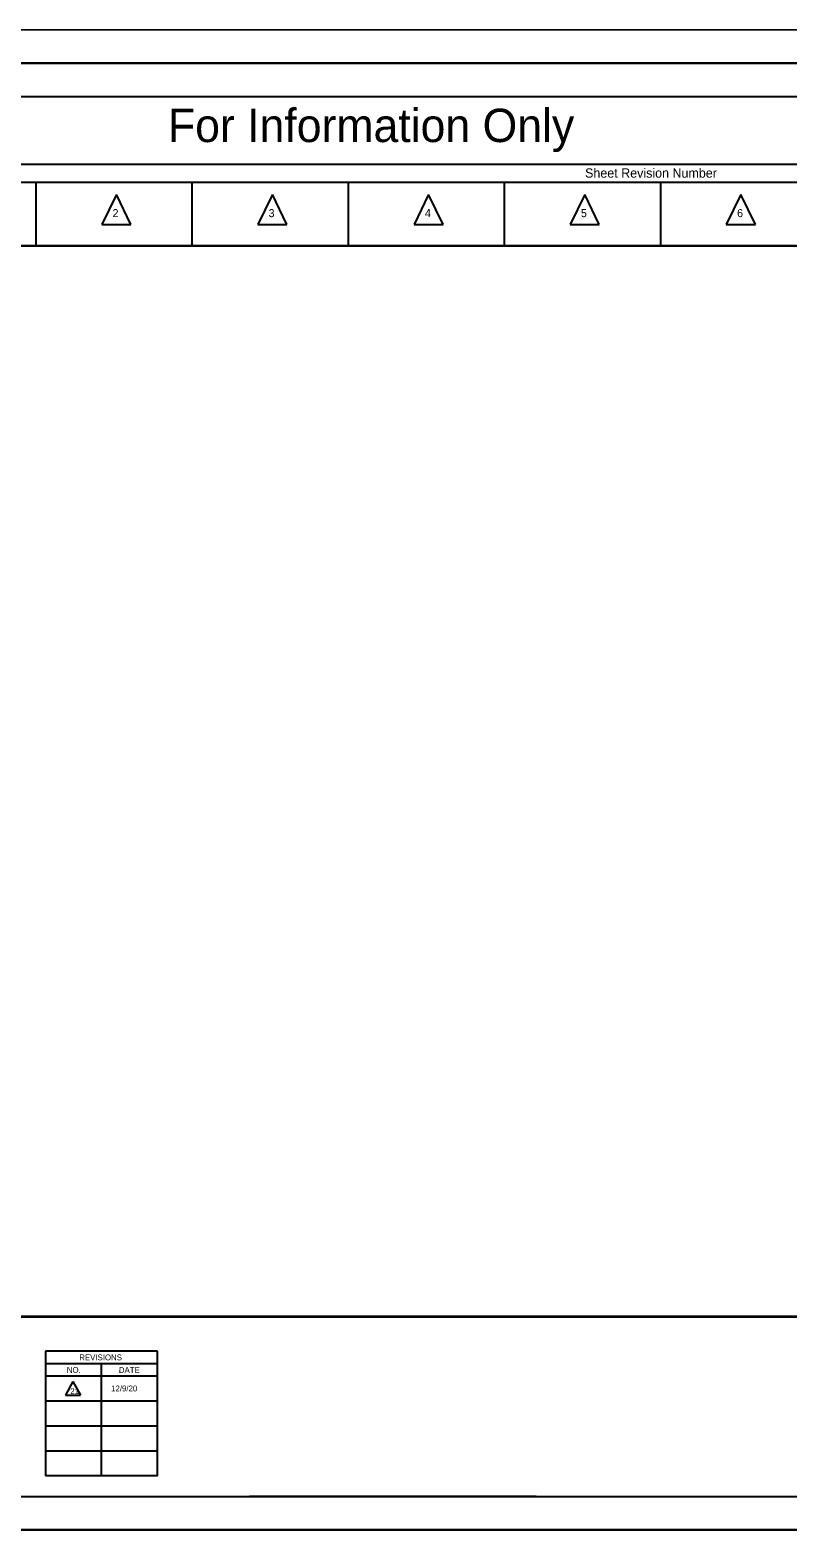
# Model space of a CAD drawing. Extents: x -2251 to 10196, y -13470 to 1199.
# Drawn here: x 3171 to 3740, y -2926 to -1801 of the extents above; entities that cross this region are included whole.
import ezdxf

# ---------------------------------------------------------------- set-up
doc = ezdxf.new("R2010")
doc.units = 0
for name, color, linetype in [('RD_SHT_Bndy', 7, 'Continuous'), ('RD_SHT_Iplotshp', 7, 'Continuous'), ('RD_SHT_Misc1', 7, 'Continuous'), ('RD_SHT_Snap', 7, 'Continuous'), ('RD_SHT_TX', 7, 'Continuous'), ('RD_TX_RoadID', 7, 'Continuous')]:
    doc.layers.add(name, color=color, linetype=linetype)

msp = doc.modelspace()

# ---------------------------------------------------------------- linework, layer by layer
at = {"layer": 'RD_SHT_Bndy'}
for p, q in [((4291.6, -1800.7), (2531.6, -1800.6)), ((4291.6, -1825.6), (2531.6, -1825.6)), ((2603.1, -1850.6), (4278.1, -1850.6)), ((2653.4, -1914.8), (4231.1, -1914.8)), ((3176, -1962.6), (3176, -1914.8)), ((3293.1, -1962.6), (3293.1, -1914.8)), ((3410.2, -1962.6), (3410.2, -1914.8)), ((3527.3, -1962.6), (3527.3, -1914.8)), ((3644.3, -1962.6), (3644.3, -1914.8)), ((3236.2, -1924.1), (3225.2, -1946.6)), ((3246.9, -1946.6), (3236.2, -1924.1)), ((3353.2, -1924.1), (3342.3, -1946.6)), ((3364, -1946.6), (3353.2, -1924.1)), ((3470.3, -1924.1), (3459.4, -1946.6)), ((3481.1, -1946.6), (3470.3, -1924.1)), ((3587.4, -1924.1), (3576.5, -1946.6)), ((3598.2, -1946.6), (3587.4, -1924.1)), ((3704.5, -1924.1), (3693.5, -1946.6)), ((3715.3, -1946.6), (3704.5, -1924.1)), ((3225.2, -1946.6), (3246.9, -1946.6)), ((3342.3, -1946.6), (3364, -1946.6)), ((3459.4, -1946.6), (3481.1, -1946.6)), ((3576.5, -1946.6), (3598.2, -1946.6)), ((3693.5, -1946.6), (3715.3, -1946.6)), ((2653.4, -1962.6), (4231.1, -1962.6)), ((2603.1, -2900.6), (4278.1, -2900.6)), ((3550.9, -2900.6), (3336.1, -2900.6)), ((4291.6, -2925.6), (2531.6, -2925.6))]:
    msp.add_line(p, q, dxfattribs=at)
msp.add_lwpolyline([(2653.4, -1901.3), (4231.1, -1901.3), (4231.1, -2765.6), (2653.4, -2765.6)], close=True, dxfattribs=at)
at = {"layer": 'RD_SHT_Iplotshp'}
msp.add_lwpolyline([(2496.6, -1825.6), (4296.6, -1825.6), (4296.6, -2925.6), (2496.6, -2925.6)], close=True, dxfattribs=at)
at = {"layer": 'RD_SHT_Misc1'}
msp.add_lwpolyline([(4296.6, -2925.6), (4296.7, -1825.6), (2596.7, -1825.6), (2596.6, -2925.6)], close=True, dxfattribs=at)
at = {"layer": 'RD_SHT_Snap'}
msp.add_lwpolyline([(2508.1, -1825.6), (4308.1, -1825.6), (4308.1, -2925.6), (2508.1, -2925.6)], close=True, dxfattribs=at)
at = {"layer": 'RD_SHT_TX'}
for p, q in [((3267, -2791.6), (3183, -2791.6)), ((3183, -2791.6), (3183, -2885.1)), ((3267, -2800.9), (3183, -2800.9)), ((3225, -2885.1), (3225, -2800.9)), ((3267, -2885.1), (3267, -2791.6)), ((3267, -2810.3), (3183, -2810.3)), ((3203.6, -2814.2), (3197.9, -2824.4)), ((3203.6, -2814.2), (3209.3, -2824.4)), ((3267, -2829), (3183, -2829)), ((3197.9, -2824.4), (3209.3, -2824.4)), ((3267, -2847.7), (3183, -2847.7)), ((3267, -2866.4), (3183, -2866.4)), ((3267, -2885.1), (3183, -2885.1))]:
    msp.add_line(p, q, dxfattribs=at)
at = {"layer": 'RD_TX_RoadID'}
msp.add_lwpolyline([(2650.5, -2765.7), (4233.9, -2765.7), (4233.9, -1962.6), (2650.5, -1962.6)], close=True, dxfattribs=at)

# ---------------------------------------------------------------- texts
at = {"layer": 'RD_SHT_Bndy'}
for s, height, p in [('Sheet Revision Number', 7, (3587.6, -1911.4)), ('2', 6, (3233.3, -1941)), ('3', 6, (3350.3, -1941)), ('4', 6, (3467.5, -1941)), ('5', 6, (3584.5, -1941)), ('6', 6, (3701.6, -1941))]:
    msp.add_text(s, height=height, dxfattribs=at).set_placement(p)
at = {"layer": 'RD_SHT_TX'}
for s, height, p in [('For Information Only', 25, (3274.8, -1884.7)), ('21', 4.4, (3201.6, -2823.7)), ('12/9/20', 4.4, (3232.2, -2821.7))]:
    msp.add_text(s, height=height, dxfattribs=at).set_placement(p)
for s, height, rotation, p in [('REVISIONS', 4.4, 360, (3208.3, -2798.4)), ('NO.', 4.4, 360, (3199, -2807.8)), ('DATE', 4.41, 359.7246, (3238, -2807.8))]:
    msp.add_text(s, height=height, rotation=rotation, dxfattribs=at).set_placement(p)

doc.saveas('drawing.dxf')
